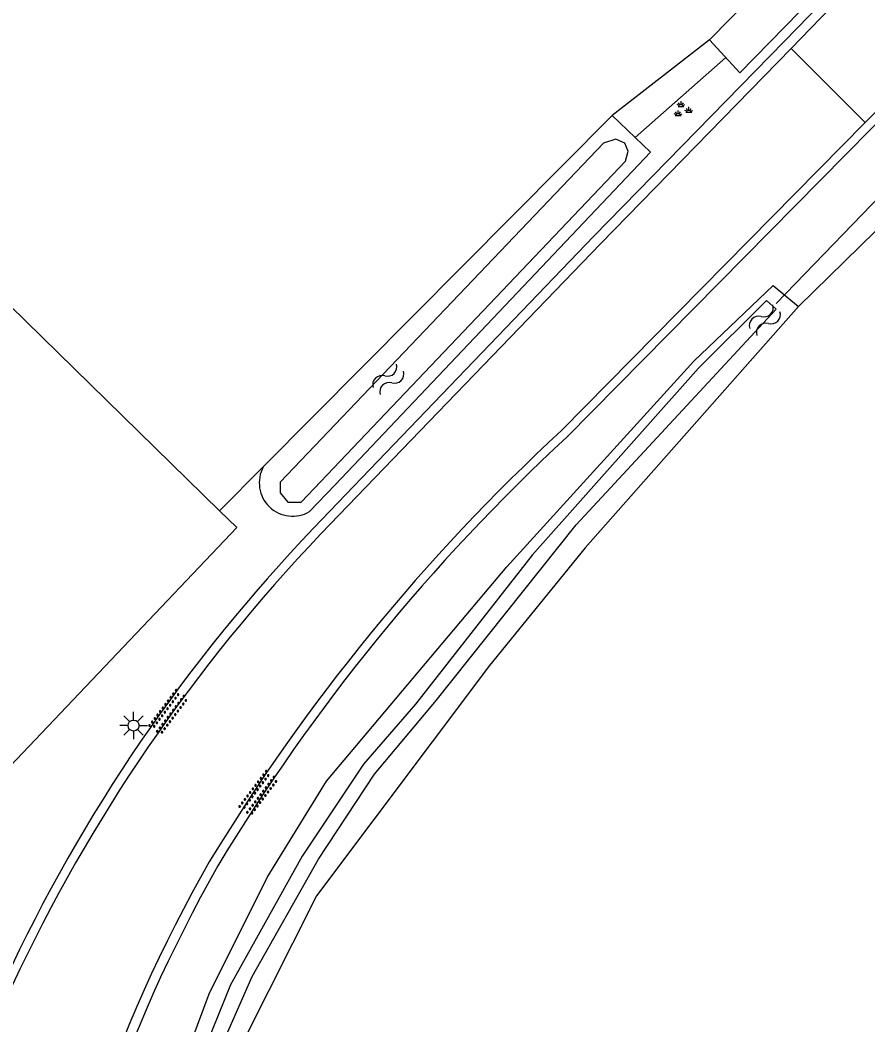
# Model space of a CAD drawing. Extents: x 133000 to 136000, y 400500 to 403500.
# Drawn here: x 135322.36 to 135360.8, y 400922.11 to 400967.67 of the extents above; entities that cross this region are included whole.
import ezdxf

# ---------------------------------------------------------------- set-up
doc = ezdxf.new("R2010")
doc.units = 0
for name, color, linetype in [('gg-afsc-erfafscheiding', 7, 'Continuous'), ('gg-knt-bronhoudergrens', 7, 'Continuous'), ('gg-knt-verharding', 7, 'Continuous'), ('gg-kntw-bovenkant insteek waterloop', 7, 'Continuous'), ('gg-kntw-waterlijn', 7, 'Continuous'), ('gg-kwrk-duiker nz buis', 7, 'Continuous'), ('gt-symb-groenvak', 7, 'Continuous'), ('gt-symb-lichtmast', 7, 'Continuous'), ('gt-symb-overige verharding', 7, 'Continuous'), ('gt-symb-watersymbool', 7, 'Continuous')]:
    doc.layers.add(name, color=color, linetype=linetype)

# ---------------------------------------------------------------- blocks, each defined once
blk = doc.blocks.new('gt0-WA')
at = {"layer": 'gt-symb-watersymbool'}
for centre, start, end in [((-0.323, 0.022), 28.0725, 151.9275), ((0.427, 0.422), 208.0725, 331.9275), ((-0.323, -0.428), 28.0725, 151.9275), ((0.427, -0.028), 208.0725, 331.9275)]:
    blk.add_arc(centre, 0.425, start, end, dxfattribs=at)
blk = doc.blocks.new('gt0-GRVAK')
at = {"layer": 'gt-symb-groenvak'}
for p, q in [((-0.11, 0.189), (-0.228, 0.24)), ((-0.182, 0.153), (0.088, 0.153)), ((-0.091, 0.211), (-0.156, 0.322)), ((-0.047, 0.214), (-0.047, 0.393)), ((-0.004, 0.211), (0.061, 0.322)), ((0.015, 0.189), (0.133, 0.24)), ((0.262, -0.052), (0.197, 0.059)), ((0.305, -0.049), (0.305, 0.13)), ((0.349, -0.052), (0.414, 0.059)), ((-0.245, -0.228), (-0.363, -0.177)), ((-0.318, -0.264), (-0.047, -0.264)), ((-0.226, -0.206), (-0.291, -0.095)), ((-0.183, -0.203), (-0.183, -0.024)), ((-0.139, -0.206), (-0.074, -0.095)), ((-0.12, -0.228), (-0.002, -0.177)), ((0.243, -0.074), (0.125, -0.023)), ((0.17, -0.11), (0.441, -0.11)), ((0.368, -0.074), (0.486, -0.023))]:
    blk.add_line(p, q, dxfattribs=at)
blk = doc.blocks.new('gt0-OVH')
at = {"layer": 'gt-symb-overige verharding'}
for points in [[(-0.972, 0.298), (-0.967, 0.308), (-0.965, 0.319), (-0.966, 0.33), (-0.971, 0.34), (-0.978, 0.348), (-0.988, 0.353), (-0.999, 0.355), (-1.01, 0.354), (-1.02, 0.349), (-1.028, 0.342), (-1.033, 0.332), (-1.035, 0.321), (-1.034, 0.31), (-1.029, 0.3), (-1.022, 0.292), (-1.012, 0.287), (-1.001, 0.285), (-0.99, 0.286), (-0.98, 0.291)], [(-0.872, 0.106), (-0.867, 0.116), (-0.865, 0.126), (-0.866, 0.137), (-0.871, 0.147), (-0.878, 0.156), (-0.888, 0.161), (-0.899, 0.163), (-0.91, 0.162), (-0.92, 0.157), (-0.928, 0.15), (-0.933, 0.14), (-0.935, 0.129), (-0.934, 0.118), (-0.929, 0.108), (-0.922, 0.1), (-0.912, 0.095), (-0.901, 0.092), (-0.89, 0.094), (-0.88, 0.098)], [(-0.772, 0.298), (-0.767, 0.308), (-0.765, 0.319), (-0.766, 0.33), (-0.771, 0.34), (-0.778, 0.348), (-0.788, 0.353), (-0.799, 0.355), (-0.81, 0.354), (-0.82, 0.349), (-0.828, 0.342), (-0.833, 0.332), (-0.835, 0.321), (-0.834, 0.31), (-0.829, 0.3), (-0.822, 0.292), (-0.812, 0.287), (-0.801, 0.285), (-0.79, 0.286), (-0.78, 0.291)], [(-0.672, 0.106), (-0.667, 0.116), (-0.665, 0.126), (-0.666, 0.137), (-0.671, 0.147), (-0.678, 0.156), (-0.688, 0.161), (-0.699, 0.163), (-0.71, 0.162), (-0.72, 0.157), (-0.728, 0.15), (-0.733, 0.14), (-0.735, 0.129), (-0.734, 0.118), (-0.729, 0.108), (-0.722, 0.1), (-0.712, 0.095), (-0.701, 0.092), (-0.69, 0.094), (-0.68, 0.098)], [(-0.572, 0.298), (-0.567, 0.308), (-0.565, 0.319), (-0.566, 0.33), (-0.571, 0.34), (-0.578, 0.348), (-0.588, 0.353), (-0.599, 0.355), (-0.61, 0.354), (-0.62, 0.349), (-0.628, 0.342), (-0.633, 0.332), (-0.635, 0.321), (-0.634, 0.31), (-0.629, 0.3), (-0.622, 0.292), (-0.612, 0.287), (-0.601, 0.285), (-0.59, 0.286), (-0.58, 0.291)], [(-0.472, 0.106), (-0.467, 0.116), (-0.465, 0.126), (-0.466, 0.137), (-0.471, 0.147), (-0.478, 0.156), (-0.488, 0.161), (-0.499, 0.163), (-0.51, 0.162), (-0.52, 0.157), (-0.528, 0.15), (-0.533, 0.14), (-0.535, 0.129), (-0.534, 0.118), (-0.529, 0.108), (-0.522, 0.1), (-0.512, 0.095), (-0.501, 0.092), (-0.49, 0.094), (-0.48, 0.098)], [(-0.372, 0.298), (-0.367, 0.308), (-0.365, 0.319), (-0.366, 0.33), (-0.371, 0.34), (-0.378, 0.348), (-0.388, 0.353), (-0.399, 0.355), (-0.41, 0.354), (-0.42, 0.349), (-0.428, 0.342), (-0.433, 0.332), (-0.435, 0.321), (-0.434, 0.31), (-0.429, 0.3), (-0.422, 0.292), (-0.412, 0.287), (-0.401, 0.285), (-0.39, 0.286), (-0.38, 0.291)], [(-0.272, 0.106), (-0.267, 0.116), (-0.265, 0.126), (-0.266, 0.137), (-0.271, 0.147), (-0.278, 0.156), (-0.288, 0.161), (-0.299, 0.163), (-0.31, 0.162), (-0.32, 0.157), (-0.328, 0.15), (-0.333, 0.14), (-0.335, 0.129), (-0.334, 0.118), (-0.329, 0.108), (-0.322, 0.1), (-0.312, 0.095), (-0.301, 0.092), (-0.29, 0.094), (-0.28, 0.098)], [(-0.172, 0.298), (-0.167, 0.308), (-0.165, 0.319), (-0.166, 0.33), (-0.171, 0.34), (-0.178, 0.348), (-0.188, 0.353), (-0.199, 0.355), (-0.21, 0.354), (-0.22, 0.349), (-0.228, 0.342), (-0.233, 0.332), (-0.235, 0.321), (-0.234, 0.31), (-0.229, 0.3), (-0.222, 0.292), (-0.212, 0.287), (-0.201, 0.285), (-0.19, 0.286), (-0.18, 0.291)], [(-0.072, 0.106), (-0.067, 0.116), (-0.065, 0.126), (-0.066, 0.137), (-0.071, 0.147), (-0.078, 0.156), (-0.088, 0.161), (-0.099, 0.163), (-0.11, 0.162), (-0.12, 0.157), (-0.128, 0.15), (-0.133, 0.14), (-0.135, 0.129), (-0.134, 0.118), (-0.129, 0.108), (-0.122, 0.1), (-0.112, 0.095), (-0.101, 0.092), (-0.09, 0.094), (-0.08, 0.098)], [(0.028, 0.298), (0.033, 0.308), (0.035, 0.319), (0.034, 0.33), (0.029, 0.34), (0.022, 0.348), (0.012, 0.353), (0.001, 0.355), (-0.01, 0.354), (-0.02, 0.349), (-0.028, 0.342), (-0.033, 0.332), (-0.035, 0.321), (-0.034, 0.31), (-0.029, 0.3), (-0.022, 0.292), (-0.012, 0.287), (-0.001, 0.285), (0.01, 0.286), (0.02, 0.291)], [(0.128, 0.106), (0.133, 0.116), (0.135, 0.126), (0.134, 0.137), (0.129, 0.147), (0.122, 0.156), (0.112, 0.161), (0.101, 0.163), (0.09, 0.162), (0.08, 0.157), (0.072, 0.15), (0.067, 0.14), (0.065, 0.129), (0.066, 0.118), (0.071, 0.108), (0.078, 0.1), (0.088, 0.095), (0.099, 0.092), (0.11, 0.094), (0.12, 0.098)], [(0.228, 0.298), (0.233, 0.308), (0.235, 0.319), (0.234, 0.33), (0.229, 0.34), (0.222, 0.348), (0.212, 0.353), (0.201, 0.355), (0.19, 0.354), (0.18, 0.349), (0.172, 0.342), (0.167, 0.332), (0.165, 0.321), (0.166, 0.31), (0.171, 0.3), (0.178, 0.292), (0.188, 0.287), (0.199, 0.285), (0.21, 0.286), (0.22, 0.291)], [(0.328, 0.106), (0.333, 0.116), (0.335, 0.126), (0.334, 0.137), (0.329, 0.147), (0.322, 0.156), (0.312, 0.161), (0.301, 0.163), (0.29, 0.162), (0.28, 0.157), (0.272, 0.15), (0.267, 0.14), (0.265, 0.129), (0.266, 0.118), (0.271, 0.108), (0.278, 0.1), (0.288, 0.095), (0.299, 0.092), (0.31, 0.094), (0.32, 0.098)], [(0.428, 0.298), (0.433, 0.308), (0.435, 0.319), (0.434, 0.33), (0.429, 0.34), (0.422, 0.348), (0.412, 0.353), (0.401, 0.355), (0.39, 0.354), (0.38, 0.349), (0.372, 0.342), (0.367, 0.332), (0.365, 0.321), (0.366, 0.31), (0.371, 0.3), (0.378, 0.292), (0.388, 0.287), (0.399, 0.285), (0.41, 0.286), (0.42, 0.291)], [(0.528, 0.106), (0.533, 0.116), (0.535, 0.126), (0.534, 0.137), (0.529, 0.147), (0.522, 0.156), (0.512, 0.161), (0.501, 0.163), (0.49, 0.162), (0.48, 0.157), (0.472, 0.15), (0.467, 0.14), (0.465, 0.129), (0.466, 0.118), (0.471, 0.108), (0.478, 0.1), (0.488, 0.095), (0.499, 0.092), (0.51, 0.094), (0.52, 0.098)], [(0.628, 0.298), (0.633, 0.308), (0.635, 0.319), (0.634, 0.33), (0.629, 0.34), (0.622, 0.348), (0.612, 0.353), (0.601, 0.355), (0.59, 0.354), (0.58, 0.349), (0.572, 0.342), (0.567, 0.332), (0.565, 0.321), (0.566, 0.31), (0.571, 0.3), (0.578, 0.292), (0.588, 0.287), (0.599, 0.285), (0.61, 0.286), (0.62, 0.291)], [(0.728, 0.106), (0.733, 0.116), (0.735, 0.126), (0.734, 0.137), (0.729, 0.147), (0.722, 0.156), (0.712, 0.161), (0.701, 0.163), (0.69, 0.162), (0.68, 0.157), (0.672, 0.15), (0.667, 0.14), (0.665, 0.129), (0.666, 0.118), (0.671, 0.108), (0.678, 0.1), (0.688, 0.095), (0.699, 0.092), (0.71, 0.094), (0.72, 0.098)], [(0.828, 0.298), (0.833, 0.308), (0.835, 0.319), (0.834, 0.33), (0.829, 0.34), (0.822, 0.348), (0.812, 0.353), (0.801, 0.355), (0.79, 0.354), (0.78, 0.349), (0.772, 0.342), (0.767, 0.332), (0.765, 0.321), (0.766, 0.31), (0.771, 0.3), (0.778, 0.292), (0.788, 0.287), (0.799, 0.285), (0.81, 0.286), (0.82, 0.291)], [(0.928, 0.106), (0.933, 0.116), (0.935, 0.126), (0.934, 0.137), (0.929, 0.147), (0.922, 0.156), (0.912, 0.161), (0.901, 0.163), (0.89, 0.162), (0.88, 0.157), (0.872, 0.15), (0.867, 0.14), (0.865, 0.129), (0.866, 0.118), (0.871, 0.108), (0.878, 0.1), (0.888, 0.095), (0.899, 0.092), (0.91, 0.094), (0.92, 0.098)], [(1.028, 0.298), (1.033, 0.308), (1.035, 0.319), (1.034, 0.33), (1.029, 0.34), (1.022, 0.348), (1.012, 0.353), (1.001, 0.355), (0.99, 0.354), (0.98, 0.349), (0.972, 0.342), (0.967, 0.332), (0.965, 0.321), (0.966, 0.31), (0.971, 0.3), (0.978, 0.292), (0.988, 0.287), (0.999, 0.285), (1.01, 0.286), (1.02, 0.291)], [(-0.972, -0.142), (-0.967, -0.132), (-0.965, -0.121), (-0.966, -0.11), (-0.971, -0.1), (-0.978, -0.092), (-0.988, -0.087), (-0.999, -0.085), (-1.01, -0.086), (-1.02, -0.091), (-1.028, -0.098), (-1.033, -0.108), (-1.035, -0.119), (-1.034, -0.13), (-1.029, -0.14), (-1.022, -0.148), (-1.012, -0.153), (-1.001, -0.155), (-0.99, -0.154), (-0.98, -0.149)], [(-0.872, -0.334), (-0.867, -0.324), (-0.865, -0.314), (-0.866, -0.303), (-0.871, -0.293), (-0.878, -0.284), (-0.888, -0.279), (-0.899, -0.277), (-0.91, -0.278), (-0.92, -0.283), (-0.928, -0.29), (-0.933, -0.3), (-0.935, -0.311), (-0.934, -0.322), (-0.929, -0.332), (-0.922, -0.34), (-0.912, -0.345), (-0.901, -0.348), (-0.89, -0.346), (-0.88, -0.342)], [(-0.772, -0.142), (-0.767, -0.132), (-0.765, -0.121), (-0.766, -0.11), (-0.771, -0.1), (-0.778, -0.092), (-0.788, -0.087), (-0.799, -0.085), (-0.81, -0.086), (-0.82, -0.091), (-0.828, -0.098), (-0.833, -0.108), (-0.835, -0.119), (-0.834, -0.13), (-0.829, -0.14), (-0.822, -0.148), (-0.812, -0.153), (-0.801, -0.155), (-0.79, -0.154), (-0.78, -0.149)], [(-0.672, -0.334), (-0.667, -0.324), (-0.665, -0.314), (-0.666, -0.303), (-0.671, -0.293), (-0.678, -0.284), (-0.688, -0.279), (-0.699, -0.277), (-0.71, -0.278), (-0.72, -0.283), (-0.728, -0.29), (-0.733, -0.3), (-0.735, -0.311), (-0.734, -0.322), (-0.729, -0.332), (-0.722, -0.34), (-0.712, -0.345), (-0.701, -0.348), (-0.69, -0.346), (-0.68, -0.342)], [(-0.572, -0.142), (-0.567, -0.132), (-0.565, -0.121), (-0.566, -0.11), (-0.571, -0.1), (-0.578, -0.092), (-0.588, -0.087), (-0.599, -0.085), (-0.61, -0.086), (-0.62, -0.091), (-0.628, -0.098), (-0.633, -0.108), (-0.635, -0.119), (-0.634, -0.13), (-0.629, -0.14), (-0.622, -0.148), (-0.612, -0.153), (-0.601, -0.155), (-0.59, -0.154), (-0.58, -0.149)], [(-0.472, -0.334), (-0.467, -0.324), (-0.465, -0.314), (-0.466, -0.303), (-0.471, -0.293), (-0.478, -0.284), (-0.488, -0.279), (-0.499, -0.277), (-0.51, -0.278), (-0.52, -0.283), (-0.528, -0.29), (-0.533, -0.3), (-0.535, -0.311), (-0.534, -0.322), (-0.529, -0.332), (-0.522, -0.34), (-0.512, -0.345), (-0.501, -0.348), (-0.49, -0.346), (-0.48, -0.342)], [(-0.372, -0.142), (-0.367, -0.132), (-0.365, -0.121), (-0.366, -0.11), (-0.371, -0.1), (-0.378, -0.092), (-0.388, -0.087), (-0.399, -0.085), (-0.41, -0.086), (-0.42, -0.091), (-0.428, -0.098), (-0.433, -0.108), (-0.435, -0.119), (-0.434, -0.13), (-0.429, -0.14), (-0.422, -0.148), (-0.412, -0.153), (-0.401, -0.155), (-0.39, -0.154), (-0.38, -0.149)], [(-0.272, -0.334), (-0.267, -0.324), (-0.265, -0.314), (-0.266, -0.303), (-0.271, -0.293), (-0.278, -0.284), (-0.288, -0.279), (-0.299, -0.277), (-0.31, -0.278), (-0.32, -0.283), (-0.328, -0.29), (-0.333, -0.3), (-0.335, -0.311), (-0.334, -0.322), (-0.329, -0.332), (-0.322, -0.34), (-0.312, -0.345), (-0.301, -0.348), (-0.29, -0.346), (-0.28, -0.342)], [(-0.172, -0.142), (-0.167, -0.132), (-0.165, -0.121), (-0.166, -0.11), (-0.171, -0.1), (-0.178, -0.092), (-0.188, -0.087), (-0.199, -0.085), (-0.21, -0.086), (-0.22, -0.091), (-0.228, -0.098), (-0.233, -0.108), (-0.235, -0.119), (-0.234, -0.13), (-0.229, -0.14), (-0.222, -0.148), (-0.212, -0.153), (-0.201, -0.155), (-0.19, -0.154), (-0.18, -0.149)], [(-0.072, -0.334), (-0.067, -0.324), (-0.065, -0.314), (-0.066, -0.303), (-0.071, -0.293), (-0.078, -0.284), (-0.088, -0.279), (-0.099, -0.277), (-0.11, -0.278), (-0.12, -0.283), (-0.128, -0.29), (-0.133, -0.3), (-0.135, -0.311), (-0.134, -0.322), (-0.129, -0.332), (-0.122, -0.34), (-0.112, -0.345), (-0.101, -0.348), (-0.09, -0.346), (-0.08, -0.342)], [(0.028, -0.142), (0.033, -0.132), (0.035, -0.121), (0.034, -0.11), (0.029, -0.1), (0.022, -0.092), (0.012, -0.087), (0.001, -0.085), (-0.01, -0.086), (-0.02, -0.091), (-0.028, -0.098), (-0.033, -0.108), (-0.035, -0.119), (-0.034, -0.13), (-0.029, -0.14), (-0.022, -0.148), (-0.012, -0.153), (-0.001, -0.155), (0.01, -0.154), (0.02, -0.149)], [(0.128, -0.334), (0.133, -0.324), (0.135, -0.314), (0.134, -0.303), (0.129, -0.293), (0.122, -0.284), (0.112, -0.279), (0.101, -0.277), (0.09, -0.278), (0.08, -0.283), (0.072, -0.29), (0.067, -0.3), (0.065, -0.311), (0.066, -0.322), (0.071, -0.332), (0.078, -0.34), (0.088, -0.345), (0.099, -0.348), (0.11, -0.346), (0.12, -0.342)], [(0.228, -0.142), (0.233, -0.132), (0.235, -0.121), (0.234, -0.11), (0.229, -0.1), (0.222, -0.092), (0.212, -0.087), (0.201, -0.085), (0.19, -0.086), (0.18, -0.091), (0.172, -0.098), (0.167, -0.108), (0.165, -0.119), (0.166, -0.13), (0.171, -0.14), (0.178, -0.148), (0.188, -0.153), (0.199, -0.155), (0.21, -0.154), (0.22, -0.149)], [(0.328, -0.334), (0.333, -0.324), (0.335, -0.314), (0.334, -0.303), (0.329, -0.293), (0.322, -0.284), (0.312, -0.279), (0.301, -0.277), (0.29, -0.278), (0.28, -0.283), (0.272, -0.29), (0.267, -0.3), (0.265, -0.311), (0.266, -0.322), (0.271, -0.332), (0.278, -0.34), (0.288, -0.345), (0.299, -0.348), (0.31, -0.346), (0.32, -0.342)], [(0.428, -0.142), (0.433, -0.132), (0.435, -0.121), (0.434, -0.11), (0.429, -0.1), (0.422, -0.092), (0.412, -0.087), (0.401, -0.085), (0.39, -0.086), (0.38, -0.091), (0.372, -0.098), (0.367, -0.108), (0.365, -0.119), (0.366, -0.13), (0.371, -0.14), (0.378, -0.148), (0.388, -0.153), (0.399, -0.155), (0.41, -0.154), (0.42, -0.149)], [(0.528, -0.334), (0.533, -0.324), (0.535, -0.314), (0.534, -0.303), (0.529, -0.293), (0.522, -0.284), (0.512, -0.279), (0.501, -0.277), (0.49, -0.278), (0.48, -0.283), (0.472, -0.29), (0.467, -0.3), (0.465, -0.311), (0.466, -0.322), (0.471, -0.332), (0.478, -0.34), (0.488, -0.345), (0.499, -0.348), (0.51, -0.346), (0.52, -0.342)], [(0.628, -0.142), (0.633, -0.132), (0.635, -0.121), (0.634, -0.11), (0.629, -0.1), (0.622, -0.092), (0.612, -0.087), (0.601, -0.085), (0.59, -0.086), (0.58, -0.091), (0.572, -0.098), (0.567, -0.108), (0.565, -0.119), (0.566, -0.13), (0.571, -0.14), (0.578, -0.148), (0.588, -0.153), (0.599, -0.155), (0.61, -0.154), (0.62, -0.149)], [(0.728, -0.334), (0.733, -0.324), (0.735, -0.314), (0.734, -0.303), (0.729, -0.293), (0.722, -0.284), (0.712, -0.279), (0.701, -0.277), (0.69, -0.278), (0.68, -0.283), (0.672, -0.29), (0.667, -0.3), (0.665, -0.311), (0.666, -0.322), (0.671, -0.332), (0.678, -0.34), (0.688, -0.345), (0.699, -0.348), (0.71, -0.346), (0.72, -0.342)], [(0.828, -0.142), (0.833, -0.132), (0.835, -0.121), (0.834, -0.11), (0.829, -0.1), (0.822, -0.092), (0.812, -0.087), (0.801, -0.085), (0.79, -0.086), (0.78, -0.091), (0.772, -0.098), (0.767, -0.108), (0.765, -0.119), (0.766, -0.13), (0.771, -0.14), (0.778, -0.148), (0.788, -0.153), (0.799, -0.155), (0.81, -0.154), (0.82, -0.149)], [(0.928, -0.334), (0.933, -0.324), (0.935, -0.314), (0.934, -0.303), (0.929, -0.293), (0.922, -0.284), (0.912, -0.279), (0.901, -0.277), (0.89, -0.278), (0.88, -0.283), (0.872, -0.29), (0.867, -0.3), (0.865, -0.311), (0.866, -0.322), (0.871, -0.332), (0.878, -0.34), (0.888, -0.345), (0.899, -0.348), (0.91, -0.346), (0.92, -0.342)], [(1.028, -0.142), (1.033, -0.132), (1.035, -0.121), (1.034, -0.11), (1.029, -0.1), (1.022, -0.092), (1.012, -0.087), (1.001, -0.085), (0.99, -0.086), (0.98, -0.091), (0.972, -0.098), (0.967, -0.108), (0.965, -0.119), (0.966, -0.13), (0.971, -0.14), (0.978, -0.148), (0.988, -0.153), (0.999, -0.155), (1.01, -0.154), (1.02, -0.149)]]:
    blk.add_lwpolyline(points, close=True, dxfattribs=at)
blk = doc.blocks.new('gt0-LMAST')
at = {"layer": 'gt-symb-lichtmast'}
for p, q in [((-0.005, 0.246), (-0.005, 0.621)), ((-0.182, 0.173), (-0.447, 0.438)), ((0.172, 0.173), (0.437, 0.438)), ((-0.255, -0.004), (-0.63, -0.004)), ((-0.182, -0.181), (-0.447, -0.446)), ((-0.005, -0.254), (-0.005, -0.629)), ((0.437, -0.446), (0.172, -0.181)), ((0.245, -0.004), (0.62, -0.004))]:
    blk.add_line(p, q, dxfattribs=at)
blk.add_circle((-0.005, -0.004), 0.25, dxfattribs=at)

msp = doc.modelspace()

# ---------------------------------------------------------------- linework, layer by layer
at = {"layer": 'gg-afsc-erfafscheiding'}
msp.add_line((135315.285, 400926.895), (135332.182, 400944.661), dxfattribs=at)
at = {"layer": 'gg-knt-bronhoudergrens'}
for p, q in [((135353.613, 400966.781), (135349.205, 400963.354)), ((135363.074, 400959.988), (135357.654, 400954.691)), ((135333.382, 400947.416), (135331.403, 400945.423)), ((135331.403, 400945.423), (135332.182, 400944.661))]:
    msp.add_line(p, q, dxfattribs=at)
msp.add_lwpolyline([(135293.842, 400974.99), (135298.448, 400977.687), (135331.403, 400945.423)], dxfattribs=at)
at = {"layer": 'gg-knt-verharding'}
for p, q in [((135357.315, 400966.385), (135367.08, 400976.468)), ((135370.522, 400973.046), (135360.674, 400963.035)), ((135360.674, 400963.035), (135357.315, 400966.385)), ((135360.674, 400963.035), (135346.902, 400949.062))]:
    msp.add_line(p, q, dxfattribs=at)
for points in [[(135429.622, 401033.719), (135412.806, 401016.279), (135396.518, 400999.571), (135379.733, 400982.089), (135370.764, 400972.78), (135360.955, 400962.746), (135347.154, 400948.767)], [(135403.152, 401014.221), (135393.436, 401004.18), (135383.059, 400993.491), (135357.015, 400966.723), (135348.378, 400957.883), (135335.677, 400944.646)], [(135357.315, 400966.385), (135348.674, 400957.531), (135335.993, 400944.378)]]:
    msp.add_lwpolyline(points, dxfattribs=at)
for centre, radius, start, end in [((135408.164, 400882.742), 90.284, 132.72962, 148.80303), ((135407.337, 400883.603), 88.703, 132.72416, 148.97105), ((135390.452, 400892.18), 75.848, 136.23343, 155.09499), ((135391.47, 400891.426), 76.691, 136.33414, 154.92044), ((135388.836, 400896.429), 66.684, 150.26006, 172.63477), ((135391.193, 400895.383), 68.82, 150.44732, 172.0564)]:
    msp.add_arc(centre, radius, start, end, dxfattribs=at)
at = {"layer": 'gg-kntw-bovenkant insteek waterloop'}
for p, q in [((135353.613, 400966.781), (135355.001, 400965.28)), ((135349.205, 400963.354), (135333.382, 400947.416))]:
    msp.add_line(p, q, dxfattribs=at)
for points in [[(135382.036, 400995.905), (135375.222, 400988.737), (135353.613, 400966.781)], [(135355.001, 400965.28), (135370.589, 400981.236), (135383.583, 400994.649), (135382.036, 400995.905)], [(135335.487, 400945.387), (135336.648, 400946.602), (135350.939, 400961.686), (135349.205, 400963.354)], [(135344.34, 400876.01), (135328.204, 400892.832), (135326.598, 400895.188), (135325.769, 400897.681), (135325.319, 400900.867), (135325.316, 400904.352), (135325.796, 400908.122), (135326.94, 400913.352), (135328.853, 400917.964), (135330.932, 400923.518), (135333.556, 400928.8), (135336.251, 400933.159), (135344.433, 400942.879), (135352.91, 400952.205), (135356.504, 400955.635), (135357.654, 400954.691)], [(135357.654, 400954.691), (135347.98, 400943.748), (135343.635, 400938.405), (135335.795, 400927.967), (135332.543, 400921.519), (135330.04, 400915.356), (135328.645, 400908.455), (135327.795, 400902.203), (135328.683, 400898.46), (135330.011, 400894.886), (135337.451, 400886.218), (135342.134, 400881.571), (135354.431, 400869.48)]]:
    msp.add_lwpolyline(points, dxfattribs=at)
msp.add_arc((135334.719, 400946.697), 1.518, 151.7232, 300.3833, dxfattribs=at)
at = {"layer": 'gg-kntw-waterlijn'}
for points in [[(135348.819, 400962.094), (135334.155, 400946.729), (135334.155, 400946.237), (135334.501, 400945.821), (135335.102, 400945.821), (135349.815, 400961.282), (135349.924, 400961.731), (135349.787, 400962.093), (135349.366, 400962.273), (135348.819, 400962.094)], [(135330.799, 400919.561), (135332.877, 400924.313), (135335.893, 400929.634), (135338.42, 400933.482), (135341.163, 400936.75), (135347.576, 400944.789), (135356.639, 400954.566), (135356.21, 400954.964), (135353.122, 400951.886), (135345.581, 400943.417), (135340.288, 400936.655), (135337.925, 400933.943), (135335.149, 400929.765), (135331.899, 400923.938), (135329.973, 400919.19)]]:
    msp.add_lwpolyline(points, dxfattribs=at)
at = {"layer": 'gg-kwrk-duiker nz buis'}
for p, q in [((135350.241, 400962.358), (135354.354, 400965.979)), ((135362.789, 400961.194), (135356.647, 400954.828))]:
    msp.add_line(p, q, dxfattribs=at)

# ---------------------------------------------------------------- block references
at = {"layer": 'gt-symb-groenvak'}
msp.add_blockref('gt0-GRVAK', (135352.374, 400963.605), dxfattribs=at)
at = {"layer": 'gt-symb-lichtmast'}
msp.add_blockref('gt0-LMAST', (135327.506, 400935.692), dxfattribs=at)
at = {"layer": 'gt-symb-overige verharding'}
for p, rotation in [((135329.082, 400936.293), 52.969610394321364), ((135333.167, 400932.623), 52.96961039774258)]:
    msp.add_blockref('gt0-OVH', p, dxfattribs=dict(at, rotation=rotation))
at = {"layer": 'gt-symb-watersymbool'}
for p, rotation in [((135356.091, 400954.038), 45.56726641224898), ((135339.014, 400951.349), 45.243120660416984)]:
    msp.add_blockref('gt0-WA', p, dxfattribs=dict(at, rotation=rotation))

doc.saveas('drawing.dxf')
